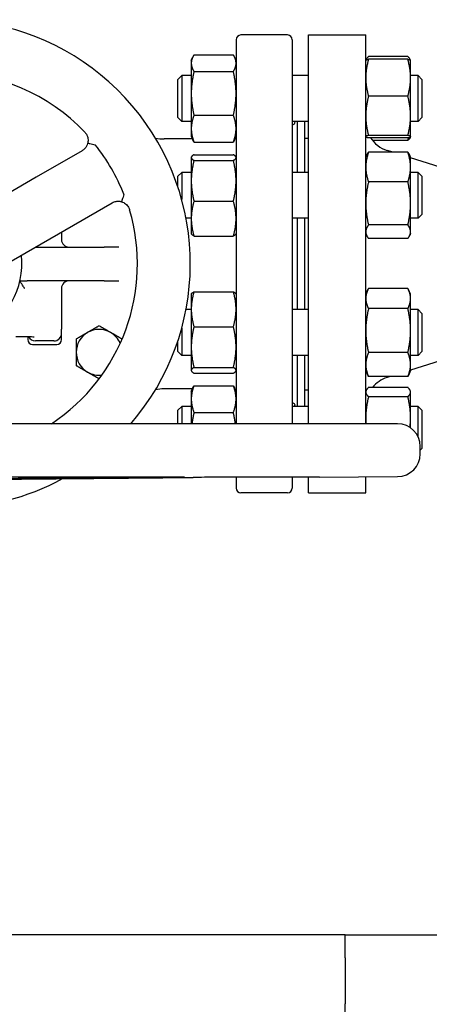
# Model space of a CAD drawing. Header units: inches. Extents: x 24 to 1128, y -69 to 748.
# Tile 484 of 656: x 615 to 622, y 376 to 392. Entities that reach past the tile are written whole.
import ezdxf

# ---------------------------------------------------------------- set-up
doc = ezdxf.new("R2010")
doc.units = ezdxf.units.IN
doc.header["$LTSCALE"] = 32
doc.header["$MEASUREMENT"] = 0
doc.layers.add('Visible (ANSI)', color=7, linetype='Continuous', lineweight=30)

msp = doc.modelspace()

# ---------------------------------------------------------------- linework, layer by layer
at = {"layer": 'Visible (ANSI)'}
for p, q in [((619.62815, 391.59867), (618.86437, 391.59867)), ((619.97063, 385.23187), (619.97063, 391.59867)), ((619.97063, 391.59867), (620.91063, 391.59867)), ((620.91063, 385.23187), (620.91063, 391.59867)), ((618.78563, 391.51993), (618.78563, 385.23187)), ((619.70689, 391.51993), (619.70689, 385.23187)), ((618.05163, 391.18347), (618.07555, 391.23477)), ((618.09672, 391.27392), (618.74055, 391.27392)), ((618.78563, 391.18347), (618.76171, 391.23477)), ((621.59955, 391.24554), (620.95572, 391.24554)), ((621.59955, 391.20047), (620.95572, 391.20047)), ((618.05163, 391.18347), (618.05163, 391.13607)), ((618.05163, 391.13607), (618.05163, 390.64049)), ((620.91063, 391.18347), (620.91099, 391.18423)), ((620.91099, 391.18423), (620.91734, 391.19787)), ((621.64428, 391.18423), (621.63792, 391.19787)), ((621.64463, 391.18347), (621.64428, 391.18423)), ((621.64463, 390.89722), (621.64463, 391.18347)), ((617.83189, 390.87097), (617.89439, 390.93347)), ((617.89439, 390.93347), (617.89439, 390.18347)), ((618.05163, 390.93347), (617.89439, 390.93347)), ((618.09672, 390.99821), (618.74055, 390.99821)), ((619.97063, 390.93347), (619.70689, 390.93347)), ((621.76939, 390.93347), (621.64463, 390.93347)), ((621.64463, 390.27298), (621.64463, 390.89722)), ((621.76939, 390.18347), (621.76939, 390.93347)), ((621.83189, 390.87097), (621.76939, 390.93347)), ((617.83189, 390.24597), (617.83189, 390.87097)), ((621.83189, 390.87097), (621.83189, 390.24597)), ((618.05163, 390.64049), (618.05163, 390.0629)), ((621.59955, 390.59397), (620.95572, 390.59397)), ((617.83189, 390.24597), (617.89439, 390.18347)), ((618.09672, 390.28277), (618.74055, 390.28277)), ((621.64463, 389.93423), (621.64463, 390.27298)), ((621.83189, 390.24597), (621.76939, 390.18347)), ((618.05163, 390.18347), (617.89439, 390.18347)), ((619.97063, 390.18347), (619.70689, 390.18347)), ((619.78563, 390.18347), (619.78563, 389.34611)), ((619.90563, 390.18347), (619.90563, 389.34611)), ((621.76939, 390.18347), (621.64463, 390.18347)), ((618.05163, 390.0629), (618.05163, 389.93347)), ((618.05163, 389.93347), (618.07555, 389.88218)), ((618.78563, 389.93347), (618.76171, 389.88218)), ((619.91063, 389.34611), (619.91063, 389.90867)), ((619.91063, 389.90867), (619.97063, 389.90867)), ((620.91063, 389.93347), (620.91099, 389.93272)), ((621.59955, 389.95198), (620.95572, 389.95198)), ((621.59955, 389.91648), (620.95572, 389.91648)), ((621.64428, 389.93272), (621.63792, 389.91908)), ((621.64463, 389.93347), (621.64428, 389.93272)), ((621.64463, 389.93347), (621.64463, 389.93423)), ((618.06915, 389.89591), (617.60618, 389.89591)), ((618.09672, 389.84303), (618.74055, 389.84303)), ((619.91063, 389.78867), (619.90563, 389.78867)), ((621.59955, 389.87141), (621.02102, 389.87141)), ((616.26212, 389.70239), (615.50889, 389.26751)), ((618.05163, 389.59611), (618.05412, 389.60144)), ((618.05163, 389.59611), (618.05163, 389.59082)), ((618.05163, 389.59082), (618.05163, 389.21069)), ((618.09672, 389.63766), (618.74055, 389.63766)), ((618.78563, 389.59611), (618.78315, 389.60144)), ((620.91063, 389.59611), (620.92532, 389.6276)), ((621.59955, 389.67655), (620.95572, 389.67655)), ((621.35934, 389.67655), (621.25966, 389.70812)), ((621.64463, 389.59611), (621.62995, 389.6276)), ((621.64463, 389.43425), (621.64463, 389.59611)), ((622.58397, 389.28867), (621.64463, 389.58619)), ((618.09672, 389.54397), (618.74055, 389.54397)), ((621.64463, 388.83924), (621.64463, 389.43425)), ((615.50889, 389.26751), (614.60825, 388.74753)), ((617.83189, 389.28361), (617.89439, 389.34611)), ((617.83189, 389.10899), (617.83189, 389.28361)), ((617.89439, 389.34611), (617.89439, 388.90222)), ((618.05163, 389.34611), (617.89439, 389.34611)), ((619.97063, 389.34611), (619.70689, 389.34611)), ((621.76939, 389.34611), (621.64463, 389.34611)), ((621.76939, 388.59611), (621.76939, 389.34611)), ((621.83189, 389.28361), (621.76939, 389.34611)), ((621.83189, 389.28361), (621.83189, 388.65861)), ((618.05163, 389.21069), (618.05163, 388.59098)), ((621.59955, 389.19196), (620.95572, 389.19196)), ((615.10038, 387.89514), (616.75424, 388.85)), ((618.09672, 388.87741), (618.74055, 388.87741)), ((621.64463, 388.37609), (621.64463, 388.83924)), ((621.83189, 388.65861), (621.76939, 388.59611)), ((618.05163, 388.59611), (617.96518, 388.59611)), ((618.05163, 388.59098), (618.05163, 388.34611)), ((619.97063, 388.59611), (619.70689, 388.59611)), ((619.78563, 388.59611), (619.78563, 387.10123)), ((619.90563, 388.59611), (619.90563, 387.10123)), ((619.91063, 387.10123), (619.91063, 388.59611)), ((621.59955, 388.48652), (620.95572, 388.48652)), ((621.76939, 388.59611), (621.64463, 388.59611)), ((615.9254, 388.37147), (615.9254, 388.24926)), ((618.05163, 388.34611), (618.05412, 388.34077)), ((618.09672, 388.30455), (618.74055, 388.30455)), ((618.78563, 388.34611), (618.78315, 388.34077)), ((620.91063, 388.34611), (620.92532, 388.31461)), ((621.64463, 388.34611), (621.62995, 388.31461)), ((621.64463, 388.34611), (621.64463, 388.37609)), ((621.59955, 388.26567), (620.95572, 388.26567)), ((615.49722, 388.12426), (616.62394, 388.12426)), ((616.82434, 388.12426), (616.62394, 388.12426)), ((616.86649, 388.12426), (616.82434, 388.12426)), ((615.24478, 387.57308), (615.36082, 387.57308)), ((616.62394, 387.57308), (615.36082, 387.57308)), ((616.62394, 387.57308), (616.82434, 387.57308)), ((616.82434, 387.57308), (616.86649, 387.57308)), ((615.9254, 387.44808), (615.9254, 386.77922)), ((618.05163, 387.35123), (618.05418, 387.35668)), ((618.05163, 387.35123), (618.05163, 387.10706)), ((618.09672, 387.39318), (618.74055, 387.39318)), ((618.78563, 387.35123), (618.78309, 387.35668)), ((620.91063, 387.35123), (620.94681, 387.42882)), ((621.59955, 387.44705), (620.95572, 387.44705)), ((621.64463, 387.35123), (621.60845, 387.42882)), ((621.64463, 387.28221), (621.64463, 387.35123)), ((621.64463, 386.75698), (621.64463, 387.28221)), ((618.05163, 387.10123), (617.96518, 387.10123)), ((618.05163, 387.10706), (618.05163, 386.48746)), ((619.97063, 387.10123), (619.70689, 387.10123)), ((621.59955, 387.11738), (620.95572, 387.11738)), ((621.76939, 387.10123), (621.64463, 387.10123)), ((621.76939, 386.35123), (621.76939, 387.10123)), ((621.83189, 387.03873), (621.76939, 387.10123)), ((621.83189, 387.03873), (621.83189, 386.41373)), ((615.9254, 386.71263), (615.9254, 386.77922)), ((615.9254, 386.60851), (615.9254, 386.71263)), ((617.89439, 386.79512), (617.89439, 386.35123)), ((618.09672, 386.82094), (618.74055, 386.82094)), ((621.64463, 386.20099), (621.64463, 386.75698)), ((615.37422, 386.6598), (615.37422, 386.60851)), ((615.45296, 386.52977), (615.84666, 386.52977)), ((615.8004, 386.58758), (615.49922, 386.58758)), ((617.83189, 386.41373), (617.83189, 386.58835)), ((617.83189, 386.41373), (617.89439, 386.35123)), ((618.05163, 386.48746), (618.05163, 386.10664)), ((621.59955, 386.39657), (620.95572, 386.39657)), ((622.58397, 386.40867), (621.64463, 386.11115)), ((621.83189, 386.41373), (621.76939, 386.35123)), ((618.05163, 386.35123), (617.89439, 386.35123)), ((619.97063, 386.35123), (619.70689, 386.35123)), ((619.78563, 386.35123), (619.78563, 385.51387)), ((619.90563, 386.35123), (619.90563, 385.51387)), ((619.91063, 385.78867), (619.91063, 386.35123)), ((621.76939, 386.35123), (621.64463, 386.35123)), ((621.64463, 386.10123), (621.64463, 386.20099)), ((618.05163, 386.10664), (618.05163, 386.10123)), ((618.05163, 386.10123), (618.05418, 386.09578)), ((618.09672, 386.15399), (618.74055, 386.15399)), ((618.09672, 386.05928), (618.74055, 386.05928)), ((618.78563, 386.10123), (618.78309, 386.09578)), ((620.91063, 386.10123), (620.94681, 386.02365)), ((621.64463, 386.10123), (621.60845, 386.02365)), ((619.91063, 385.90867), (619.90563, 385.90867)), ((621.59955, 386.00542), (620.95572, 386.00542)), ((621.31081, 386.00542), (621.25966, 385.98922)), ((618.06915, 385.80143), (617.60618, 385.80143)), ((618.05163, 385.76387), (618.07574, 385.81556)), ((618.05163, 385.76387), (618.05163, 385.63498)), ((618.09672, 385.85445), (618.74055, 385.85445)), ((618.78563, 385.76387), (618.76153, 385.81556)), ((619.91063, 385.78867), (619.97063, 385.78867)), ((620.91063, 385.76387), (620.91734, 385.77826)), ((621.59955, 385.82593), (620.95572, 385.82593)), ((621.64463, 385.76387), (621.63792, 385.77826)), ((621.64463, 385.7498), (621.64463, 385.76387)), ((621.64463, 385.33013), (621.64463, 385.7498)), ((618.05163, 385.63498), (618.05163, 385.23187)), ((621.59955, 385.67366), (620.95572, 385.67366)), ((617.83189, 385.45137), (617.89439, 385.51387)), ((617.83189, 385.23187), (617.83189, 385.45137)), ((617.89439, 385.51387), (617.89439, 385.23187)), ((618.05163, 385.51387), (617.89439, 385.51387)), ((618.09672, 385.41551), (618.74055, 385.41551)), ((619.97063, 385.51387), (619.70689, 385.51387)), ((621.76939, 385.51387), (621.64463, 385.51387)), ((621.76939, 385.01528), (621.76939, 385.51387)), ((621.83189, 385.45137), (621.76939, 385.51387)), ((621.83189, 385.45137), (621.83189, 384.82637)), ((621.64463, 385.16425), (621.64463, 385.33013)), ((621.43013, 385.23187), (600.13113, 385.23187)), ((621.80413, 384.73987), (621.80413, 384.85787)), ((621.83189, 384.82637), (621.80413, 384.79861)), ((617.81657, 384.35673), (608.72568, 384.35673)), ((618.78563, 384.35667), (618.78563, 384.17741)), ((620.15061, 384.35673), (618.84004, 384.35673)), ((619.70689, 384.35673), (619.70689, 384.17741)), ((619.97063, 384.09867), (619.97063, 384.35673)), ((620.15061, 384.35673), (621.4328, 384.36588)), ((620.91063, 384.09867), (620.91063, 384.36215)), ((619.62815, 384.09867), (618.86437, 384.09867)), ((619.97063, 384.09867), (620.91063, 384.09867)), ((620.57163, 376.85867), (611.41663, 376.85867)), ((620.57163, 376.85867), (730.27356, 376.85867)), ((620.57163, 376.48367), (620.57163, 376.85867)), ((620.57163, 376.48367), (620.57163, 375.73367)), ((620.57163, 375.35867), (620.57163, 375.73367))]:
    msp.add_line(p, q, dxfattribs=at)
for centre, radius, start, end in [((614.03563, 387.84867), 4, 319.141001, 202.697013), ((618.86437, 391.51993), 0.07874, 90, 180), ((619.62815, 391.51993), 0.07874, 0, 90), ((614.03563, 387.84867), 3.13386, 43.567129, 136.432871), ((617.60618, 390.68332), 0.7874, 259.62086, 270), ((621.41063, 390.18478), 0.5, 212.452892, 252.425284), ((614.03563, 387.84867), 3.12676, 21.399676, 38.600324), ((614.03563, 387.84867), 3.13386, 303.383253, 16.432871), ((616.0504, 388.24926), 0.125, 180, 270), ((614.03563, 387.84867), 1.24016, 293.379868, 6.620132), ((616.0504, 387.44808), 0.125, 90, 180), ((616.54165, 386.40182), 0.375, 120, 180), ((616.54165, 386.40182), 0.375, 60, 120), ((616.54165, 386.40182), 0.375, 22.972428, 60), ((615.45296, 386.60851), 0.07874, 180, 270), ((615.84666, 386.60851), 0.07874, 270, 0), ((616.54165, 386.40182), 0.375, 180, 240), ((616.54165, 386.40182), 0.375, 240, 277.027572), ((621.41063, 385.51256), 0.5, 107.574716, 141.189224), ((617.60618, 385.01402), 0.7874, 90, 100.37914), ((621.43013, 384.85787), 0.374, 0, 90), ((621.43013, 384.73987), 0.374, 270.408832, 0), ((614.03563, 387.84867), 4, 242.521696, 298.47674), ((618.86437, 384.17741), 0.07874, 180, 270), ((619.62815, 384.17741), 0.07874, 270, 0)]:
    msp.add_arc(centre, radius, start, end, dxfattribs=at)
for centre, start_param, end_param in [((615.8004, 386.71263), 0, 1.57079633), ((615.49922, 386.71263), 5.15081773, 6.28318531)]:
    msp.add_ellipse(centre, major_axis=(0, -0.12504), ratio=0.99966155, start_param=start_param, end_param=end_param, dxfattribs=at)
for points, weights in [([(618.09672, 391.27392), (618.05163, 391.20005), (618.05163, 391.13607)], [1, 1.0379548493, 1]), ([(618.78563, 391.13607), (618.78563, 391.20005), (618.74055, 391.27392)], [1, 1.0379548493, 1]), ([(620.95572, 391.20047), (620.91063, 391.03796), (620.91063, 390.89722)], [1, 1.0379548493, 1]), ([(620.91099, 391.18423), (620.9145, 391.19177), (620.95572, 391.20047)], [1.00614116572, 1.0345850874, 1]), ([(620.95572, 391.24554), (620.92105, 391.21417), (620.91315, 391.18676)], [1, 1.02892942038, 1.01375847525]), ([(621.64212, 391.18676), (621.63421, 391.21417), (621.59955, 391.24554)], [1.01375847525, 1.02892942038, 1]), ([(621.59955, 391.20047), (621.64076, 391.19177), (621.64428, 391.18423)], [1, 1.0345850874, 1.00614116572]), ([(621.64463, 390.89722), (621.64463, 391.03796), (621.59955, 391.20047)], [1, 1.0379548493, 1]), ([(618.05163, 391.13607), (618.05163, 391.07209), (618.09672, 390.99821)], [1, 1.0379548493, 1]), ([(618.74055, 390.99821), (618.78563, 391.07209), (618.78563, 391.13607)], [1, 1.0379548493, 1]), ([(618.09672, 390.99821), (618.05163, 390.80651), (618.05163, 390.64049)], [1, 1.0379548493, 1]), ([(618.78563, 390.64049), (618.78563, 390.80651), (618.74055, 390.99821)], [1, 1.0379548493, 1]), ([(620.91063, 390.89722), (620.91063, 390.75648), (620.95572, 390.59397)], [1, 1.0379548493, 1]), ([(621.59955, 390.59397), (621.64463, 390.75648), (621.64463, 390.89722)], [1, 1.0379548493, 1]), ([(618.05163, 390.64049), (618.05163, 390.47447), (618.09672, 390.28277)], [1, 1.0379548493, 1]), ([(618.74055, 390.28277), (618.78563, 390.47447), (618.78563, 390.64049)], [1, 1.0379548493, 1]), ([(620.95572, 390.59397), (620.91063, 390.42195), (620.91063, 390.27298)], [1, 1.0379548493, 1]), ([(621.64463, 390.27298), (621.64463, 390.42195), (621.59955, 390.59397)], [1, 1.0379548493, 1]), ([(618.09672, 390.28277), (618.05163, 390.16494), (618.05163, 390.0629)], [1, 1.0379548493, 1]), ([(618.78563, 390.0629), (618.78563, 390.16494), (618.74055, 390.28277)], [1, 1.0379548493, 1]), ([(620.91063, 390.27298), (620.91063, 390.124), (620.95572, 389.95198)], [1, 1.0379548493, 1]), ([(621.59955, 389.95198), (621.64463, 390.124), (621.64463, 390.27298)], [1, 1.0379548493, 1]), ([(618.05163, 390.0629), (618.05163, 389.96085), (618.09672, 389.84303)], [1, 1.0379548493, 1]), ([(618.74055, 389.84303), (618.78563, 389.96085), (618.78563, 390.0629)], [1, 1.0379548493, 1]), ([(620.95572, 389.95198), (620.91063, 389.94247), (620.91063, 389.93423)], [1, 1.0379548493, 1]), ([(620.91063, 389.93423), (620.91063, 389.92599), (620.95572, 389.91648)], [1, 1.0379548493, 1]), ([(621.64463, 389.93423), (621.64463, 389.94247), (621.59955, 389.95198)], [1, 1.0379548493, 1]), ([(621.59955, 389.91648), (621.64463, 389.92599), (621.64463, 389.93423)], [1, 1.0379548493, 1]), ([(621.59955, 389.87141), (621.6073, 389.89606), (621.61366, 389.91969)], [1, 1.00633144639, 1.01055052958]), ([(621.63792, 389.91908), (621.62748, 389.89669), (621.59955, 389.87141)], [1.01804731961, 1.02317873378, 1]), ([(618.09672, 389.84303), (618.08438, 389.86324), (618.07555, 389.88218)], [1, 1.0101047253, 1.0148290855]), ([(618.76171, 389.88218), (618.75288, 389.86324), (618.74055, 389.84303)], [1.0148290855, 1.0101047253, 1]), ([(618.09672, 389.63766), (618.05163, 389.61256), (618.05163, 389.59082)], [1, 1.0379548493, 1]), ([(618.05163, 389.59082), (618.05163, 389.56908), (618.09672, 389.54397)], [1, 1.0379548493, 1]), ([(618.78563, 389.59082), (618.78563, 389.61256), (618.74055, 389.63766)], [1, 1.0379548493, 1]), ([(618.74055, 389.54397), (618.78563, 389.56908), (618.78563, 389.59082)], [1, 1.0379548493, 1]), ([(620.95572, 389.67655), (620.91063, 389.5467), (620.91063, 389.43425)], [1, 1.0379548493, 1]), ([(620.92532, 389.6276), (620.93619, 389.65092), (620.95572, 389.67655)], [1.01853894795, 1.0160927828, 1]), ([(621.59955, 389.67655), (621.61907, 389.65092), (621.62995, 389.6276)], [1, 1.0160927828, 1.01853894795]), ([(621.64463, 389.43425), (621.64463, 389.5467), (621.59955, 389.67655)], [1, 1.0379548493, 1]), ([(618.09672, 389.54397), (618.05163, 389.36537), (618.05163, 389.21069)], [1, 1.0379548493, 1]), ([(618.78563, 389.21069), (618.78563, 389.36537), (618.74055, 389.54397)], [1, 1.0379548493, 1]), ([(620.91063, 389.43425), (620.91063, 389.3218), (620.95572, 389.19196)], [1, 1.0379548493, 1]), ([(621.59955, 389.19196), (621.64463, 389.3218), (621.64463, 389.43425)], [1, 1.0379548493, 1]), ([(618.05163, 389.21069), (618.05163, 389.05602), (618.09672, 388.87741)], [1, 1.0379548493, 1]), ([(618.74055, 388.87741), (618.78563, 389.05602), (618.78563, 389.21069)], [1, 1.0379548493, 1]), ([(620.95572, 389.19196), (620.91063, 389.00293), (620.91063, 388.83924)], [1, 1.0379548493, 1]), ([(621.64463, 388.83924), (621.64463, 389.00293), (621.59955, 389.19196)], [1, 1.0379548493, 1]), ([(618.09672, 388.87741), (618.05163, 388.72391), (618.05163, 388.59098)], [1, 1.0379548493, 1]), ([(618.78563, 388.59098), (618.78563, 388.72391), (618.74055, 388.87741)], [1, 1.0379548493, 1]), ([(620.91063, 388.83924), (620.91063, 388.67554), (620.95572, 388.48652)], [1, 1.0379548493, 1]), ([(621.59955, 388.48652), (621.64463, 388.67554), (621.64463, 388.83924)], [1, 1.0379548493, 1]), ([(618.05163, 388.59098), (618.05163, 388.45805), (618.09672, 388.30455)], [1, 1.0379548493, 1]), ([(618.74055, 388.30455), (618.78563, 388.45805), (618.78563, 388.59098)], [1, 1.0379548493, 1]), ([(620.95572, 388.48652), (620.91063, 388.42734), (620.91063, 388.37609)], [1, 1.0379548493, 1]), ([(621.64463, 388.37609), (621.64463, 388.42734), (621.59955, 388.48652)], [1, 1.0379548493, 1]), ([(618.09672, 388.30455), (618.062, 388.32388), (618.05412, 388.34077)], [1, 1.02897860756, 1.01370675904]), ([(618.78315, 388.34077), (618.77527, 388.32388), (618.74055, 388.30455)], [1.01370675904, 1.02897860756, 1]), ([(620.91063, 388.37609), (620.91063, 388.32484), (620.95572, 388.26567)], [1, 1.0379548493, 1]), ([(621.59955, 388.26567), (621.64463, 388.32484), (621.64463, 388.37609)], [1, 1.0379548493, 1]), ([(618.09672, 387.39318), (618.05163, 387.23985), (618.05163, 387.10706)], [1, 1.0379548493, 1]), ([(618.05418, 387.35668), (618.06211, 387.3737), (618.09672, 387.39318)], [1.01380994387, 1.02888022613, 1]), ([(618.74055, 387.39318), (618.77516, 387.3737), (618.78309, 387.35668)], [1, 1.02888022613, 1.01380994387]), ([(618.78563, 387.10706), (618.78563, 387.23985), (618.74055, 387.39318)], [1, 1.0379548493, 1]), ([(620.95572, 387.44705), (620.91063, 387.35871), (620.91063, 387.28221)], [1, 1.0379548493, 1]), ([(621.64463, 387.28221), (621.64463, 387.35871), (621.59955, 387.44705)], [1, 1.0379548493, 1]), ([(620.91063, 387.28221), (620.91063, 387.20572), (620.95572, 387.11738)], [1, 1.0379548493, 1]), ([(621.59955, 387.11738), (621.64463, 387.20572), (621.64463, 387.28221)], [1, 1.0379548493, 1]), ([(618.05163, 387.10706), (618.05163, 386.97427), (618.09672, 386.82094)], [1, 1.0379548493, 1]), ([(618.74055, 386.82094), (618.78563, 386.97427), (618.78563, 387.10706)], [1, 1.0379548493, 1]), ([(620.95572, 387.11738), (620.91063, 386.92424), (620.91063, 386.75698)], [1, 1.0379548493, 1]), ([(621.64463, 386.75698), (621.64463, 386.92424), (621.59955, 387.11738)], [1, 1.0379548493, 1]), ([(616.35415, 386.72658), (616.26713, 386.67634), (616.16665, 386.61833)], [1, 1.04314139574, 1.01001874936]), ([(616.54165, 386.83483), (616.44117, 386.77682), (616.35415, 386.72658)], [1.01001874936, 1.04314139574, 1]), ([(616.72915, 386.72658), (616.64213, 386.77682), (616.54165, 386.83483)], [1, 1.04314139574, 1.01001874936]), ([(616.91665, 386.61833), (616.81617, 386.67634), (616.72915, 386.72658)], [1.01001874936, 1.04314139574, 1]), ([(618.09672, 386.82094), (618.05163, 386.64223), (618.05163, 386.48746)], [1, 1.0379548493, 1]), ([(618.78563, 386.48746), (618.78563, 386.64223), (618.74055, 386.82094)], [1, 1.0379548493, 1]), ([(620.91063, 386.75698), (620.91063, 386.58971), (620.95572, 386.39657)], [1, 1.0379548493, 1]), ([(621.59955, 386.39657), (621.64463, 386.58971), (621.64463, 386.75698)], [1, 1.0379548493, 1]), ([(616.16665, 386.61833), (616.16665, 386.5023), (616.16665, 386.40182)], [1.01001874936, 1.04314139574, 1]), ([(616.91665, 386.61546), (616.91665, 386.61689), (616.91665, 386.61833)], [1.01080092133, 1.01041530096, 1.01001874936]), ([(616.16665, 386.40182), (616.16665, 386.30134), (616.16665, 386.18531)], [1, 1.04314139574, 1.01001874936]), ([(618.05163, 386.48746), (618.05163, 386.3327), (618.09672, 386.15399)], [1, 1.0379548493, 1]), ([(618.74055, 386.15399), (618.78563, 386.3327), (618.78563, 386.48746)], [1, 1.0379548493, 1]), ([(620.95572, 386.39657), (620.91063, 386.29176), (620.91063, 386.20099)], [1, 1.0379548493, 1]), ([(621.64463, 386.20099), (621.64463, 386.29176), (621.59955, 386.39657)], [1, 1.0379548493, 1]), ([(620.91063, 386.20099), (620.91063, 386.11023), (620.95572, 386.00542)], [1, 1.0379548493, 1]), ([(621.59955, 386.00542), (621.64463, 386.11023), (621.64463, 386.20099)], [1, 1.0379548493, 1]), ([(616.16665, 386.18531), (616.26713, 386.1273), (616.35415, 386.07706)], [1.01001874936, 1.04314139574, 1]), ([(616.35415, 386.07706), (616.44117, 386.02682), (616.54165, 385.96881)], [1, 1.04314139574, 1.01001874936]), ([(618.09672, 386.15399), (618.05163, 386.12861), (618.05163, 386.10664)], [1, 1.0379548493, 1]), ([(618.05163, 386.10664), (618.05163, 386.08466), (618.09672, 386.05928)], [1, 1.0379548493, 1]), ([(618.78563, 386.10664), (618.78563, 386.12861), (618.74055, 386.15399)], [1, 1.0379548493, 1]), ([(618.74055, 386.05928), (618.78563, 386.08466), (618.78563, 386.10664)], [1, 1.0379548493, 1]), ([(616.54165, 385.96881), (616.54289, 385.96952), (616.54413, 385.97024)], [1.01001874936, 1.01041530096, 1.01080092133]), ([(620.95572, 386.00542), (620.951, 386.01465), (620.94681, 386.02365)], [1, 1.00383834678, 1.00690035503]), ([(621.60845, 386.02365), (621.60426, 386.01465), (621.59955, 386.00542)], [1.00690035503, 1.00383834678, 1]), ([(618.09672, 385.85445), (618.05163, 385.73683), (618.05163, 385.63498)], [1, 1.0379548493, 1]), ([(618.07574, 385.81556), (618.08451, 385.83438), (618.09672, 385.85445)], [1.01472967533, 1.00999904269, 1]), ([(618.78563, 385.63498), (618.78563, 385.73683), (618.74055, 385.85445)], [1, 1.0379548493, 1]), ([(618.74055, 385.85445), (618.75275, 385.83438), (618.76153, 385.81556)], [1, 1.00999904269, 1.01472967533]), ([(620.95572, 385.82593), (620.91063, 385.78513), (620.91063, 385.7498)], [1, 1.0379548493, 1]), ([(620.91063, 385.7498), (620.91063, 385.71446), (620.95572, 385.67366)], [1, 1.0379548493, 1]), ([(621.64463, 385.7498), (621.64463, 385.78513), (621.59955, 385.82593)], [1, 1.0379548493, 1]), ([(621.59955, 385.67366), (621.64463, 385.71446), (621.64463, 385.7498)], [1, 1.0379548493, 1]), ([(618.05163, 385.63498), (618.05163, 385.53312), (618.09672, 385.41551)], [1, 1.0379548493, 1]), ([(618.74055, 385.41551), (618.78563, 385.53312), (618.78563, 385.63498)], [1, 1.0379548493, 1]), ([(620.95572, 385.67366), (620.91063, 385.48956), (620.91063, 385.33013)], [1, 1.0379548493, 1]), ([(621.64463, 385.33013), (621.64463, 385.48956), (621.59955, 385.67366)], [1, 1.0379548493, 1]), ([(618.09672, 385.41551), (618.07399, 385.31884), (618.06292, 385.23187)], [1, 1.01878360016, 1.01897544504]), ([(618.77434, 385.23187), (618.76328, 385.31884), (618.74055, 385.41551)], [1.01897544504, 1.01878360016, 1]), ([(620.91063, 385.33013), (620.91063, 385.28133), (620.91458, 385.23187)], [1, 1.01131870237, 1.01588659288]), ([(621.63441, 385.17115), (621.64463, 385.25201), (621.64463, 385.33013)], [1.01894901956, 1.01824322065, 1]), ([(617.69864, 384.35262), (612.97864, 384.31363), (611.81848, 384.30529)], [1.05826131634, 2.36623373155, 3.21640230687]), ([(612.90465, 384.30529), (613.92613, 384.31363), (618.08195, 384.35262)], [3.21640230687, 2.36623373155, 1.05826131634])]:
    msp.add_rational_spline(points, weights, degree=2, dxfattribs=at)
for points, knots in [([(619.7418, 390.18354), (619.74473, 390.17401), (619.74626, 390.16555), (619.74626, 390.13991), (619.73615, 390.12877), (619.71454, 390.12559), (619.71083, 390.12536), (619.70689, 390.12541)], [1.797466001, 1.797466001, 1.797466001, 1.797466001, 1.940397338, 1.940397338, 2.307973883, 2.307973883, 2.377469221, 2.377469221, 2.377469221, 2.377469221]), ([(616.30632, 390.00854), (616.31702, 389.99729), (616.32638, 389.98477), (616.34648, 389.95001), (616.35469, 389.92648), (616.36205, 389.87764), (616.36106, 389.85218), (616.3553, 389.82773)], [0, 0, 0, 0, 0.193419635, 0.193419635, 0.502891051, 0.502891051, 0.815967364, 0.815967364, 0.815967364, 0.815967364]), ([(616.3553, 389.82773), (616.35475, 389.8254), (616.35416, 389.82309), (616.3452, 389.79043), (616.32946, 389.76214), (616.2947, 389.72463), (616.27915, 389.71222), (616.26212, 389.70239)], [1.03699376, 1.03699376, 1.03699376, 1.03699376, 1.066777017, 1.066777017, 1.459001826, 1.459001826, 1.704142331, 1.704142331, 1.704142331, 1.704142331]), ([(616.3553, 389.82773), (616.3553, 389.82773), (616.3553, 389.82774), (616.35548, 389.82794), (616.35887, 389.82736), (616.37158, 389.82477), (616.38065, 389.82281), (616.40332, 389.81776), (616.41671, 389.81473), (616.44607, 389.80798), (616.46177, 389.80432), (616.4776, 389.8006)], [-0.500989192, -0.500989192, -0.500989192, -0.500989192, -0.498667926, -0.498667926, -0.371971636, -0.371971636, -0.247916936, -0.247916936, -0.123947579, -0.123947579, 0, 0, 0, 0]), ([(616.47925, 389.7994), (616.47903, 389.79967), (616.47879, 389.79993), (616.4783, 389.80031), (616.47806, 389.80045), (616.47773, 389.80056), (616.47767, 389.80058), (616.4776, 389.8006)], [-0.0389329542, -0.0389329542, -0.0389329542, -0.0389329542, -0.03599132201, -0.03599132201, -0.03362121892, -0.03362121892, -0.0330274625, -0.0330274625, -0.0330274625, -0.0330274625]), ([(616.94704, 388.98751), (616.94235, 388.97193), (616.93766, 388.95651), (616.92883, 388.92771), (616.92476, 388.9146), (616.9178, 388.89244), (616.91496, 388.88361), (616.91085, 388.87131), (616.90965, 388.86808), (616.90939, 388.86803), (616.90939, 388.86803), (616.90938, 388.86803)], [-0.498668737, -0.498668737, -0.498668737, -0.498668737, -0.374720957, -0.374720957, -0.250751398, -0.250751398, -0.126696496, -0.126696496, 0, 0, 0.00232127, 0.00232127, 0.00232127, 0.00232127]), ([(616.94704, 388.98751), (616.94711, 388.98774), (616.94713, 388.98798), (616.94711, 388.98862), (616.94701, 388.98907), (616.94683, 388.98953)], [-0.00615525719, -0.00615525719, -0.00615525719, -0.00615525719, -0.00383690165, -0.00383690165, 0, 0, 0, 0]), ([(616.75424, 388.85), (616.76537, 388.85642), (616.77712, 388.86175), (616.80873, 388.87251), (616.82923, 388.87605), (616.86991, 388.87665), (616.8901, 388.87383), (616.90938, 388.86803)], [5.137343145, 5.137343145, 5.137343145, 5.137343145, 5.297406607, 5.297406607, 5.553508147, 5.553508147, 5.804491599, 5.804491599, 5.804491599, 5.804491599]), ([(616.90938, 388.86803), (616.93343, 388.86079), (616.95598, 388.84892), (616.9946, 388.81812), (617.01087, 388.79925), (617.03092, 388.76446), (617.03709, 388.7501), (617.04148, 388.73521)], [1.213689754, 1.213689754, 1.213689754, 1.213689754, 1.526766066, 1.526766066, 1.836237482, 1.836237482, 2.029657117, 2.029657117, 2.029657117, 2.029657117]), ([(615.32211, 387.44808), (615.32204, 387.44818), (615.32197, 387.44828), (615.30997, 387.46574), (615.29831, 387.48317), (615.27797, 387.51411), (615.26899, 387.52802), (615.25595, 387.54899), (615.25128, 387.55683), (615.24562, 387.56768), (615.24431, 387.57103), (615.24462, 387.57239)], [-0.518750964, -0.518750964, -0.518750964, -0.518750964, -0.517830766, -0.517830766, -0.357891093, -0.357891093, -0.212360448, -0.212360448, -0.099113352, -0.099113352, 0, 0, 0, 0]), ([(615.17737, 386.66157), (615.21073, 386.66157), (615.24409, 386.66144), (615.30744, 386.6609), (615.33743, 386.6605), (615.39073, 386.6595), (615.4141, 386.65889), (615.45063, 386.65758), (615.46451, 386.65686), (615.47461, 386.65611), (615.47645, 386.65593), (615.47698, 386.65587), (615.47702, 386.65586), (615.47702, 386.65586)], [0, 0, 0, 0, 0.31415927, 0.31415927, 0.62831853, 0.62831853, 0.94016713, 0.94016713, 1.23567622, 1.23567622, 1.33895749, 1.33895749, 1.35440004, 1.35440004, 1.35440004, 1.35440004]), ([(619.70689, 385.57193), (619.71083, 385.57198), (619.71454, 385.57175), (619.73615, 385.56856), (619.74626, 385.55743), (619.74626, 385.53179), (619.74473, 385.52333), (619.7418, 385.5138)], [1.503325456, 1.503325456, 1.503325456, 1.503325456, 1.572820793, 1.572820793, 1.940397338, 1.940397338, 2.083328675, 2.083328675, 2.083328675, 2.083328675]), ([(617.69864, 384.35262), (617.71661, 384.35277), (617.73371, 384.35292), (617.74964, 384.35306), (617.80091, 384.35353), (617.84712, 384.35402), (617.91317, 384.35493), (617.933, 384.35534), (617.945, 384.35599), (617.93794, 384.35627), (617.89524, 384.35664), (617.8596, 384.35673), (617.81657, 384.35673)], [-0.15423018, -0.15423018, -0.15423018, -0.15423018, 0, 0, 0, 0.49642611, 0.49642611, 0.99285222, 0.99285222, 1.489271, 1.489271, 1.98568979, 1.98568979, 1.98568979, 1.98568979]), ([(618.84004, 384.35673), (618.80681, 384.35673), (618.75984, 384.35664), (618.64823, 384.35627), (618.58358, 384.35599), (618.45648, 384.35534), (618.38589, 384.35493), (618.25024, 384.35402), (618.18518, 384.35353), (618.1143, 384.35292), (618.09784, 384.35277), (618.08195, 384.35262)], [1.98568979, 1.98568979, 1.98568979, 1.98568979, 2.48210857, 2.48210857, 2.97852735, 2.97852735, 3.47495346, 3.47495346, 3.97137957, 3.97137957, 4.12560975, 4.12560975, 4.12560975, 4.12560975])]:
    msp.add_open_spline(points, degree=3, knots=knots, dxfattribs=at)

doc.saveas('drawing.dxf')
